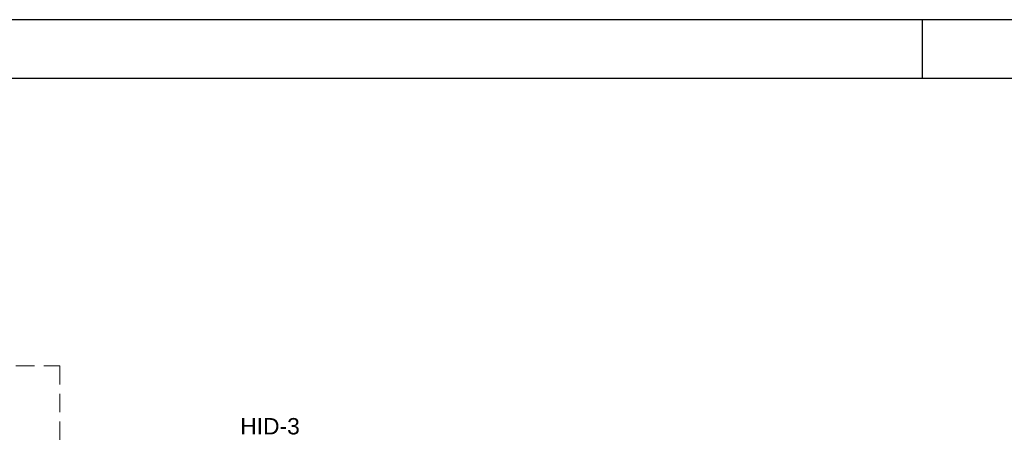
# Model space of a CAD drawing. Header units: millimetres. Extents: x 567 to 934, y -1 to 364.
# Tile 503 of 656: x 766 to 783, y 51 to 58. Entities that reach past the tile are written whole.
import ezdxf

# ---------------------------------------------------------------- set-up
doc = ezdxf.new("R2010")
doc.units = ezdxf.units.MM
doc.header["$MEASUREMENT"] = 0
doc.linetypes.add('HIDDEN2', pattern=[0.47625, 0.3175, -0.15875])
doc.linetypes.add('NULL', pattern=[0])
doc.layers.get('0').update_dxf_attribs({"lineweight": 18})
doc.layers.add('DI-Detalhes', color=1, linetype='HIDDEN2', lineweight=9)
doc.layers.add('Textos', color=7, linetype='Continuous', lineweight=9)
doc.layers.add('FOLHA_PADRÃO', color=7, linetype='Continuous')
doc.styles.add('Arial', font='arial.ttf')

# ---------------------------------------------------------------- blocks, each defined once
blk = doc.blocks.new('A1EST. 1500')
at = {"layer": 'FOLHA_PADRÃO', "color": 1, "linetype": 'Continuous'}
for p, q in [((150.008, 59.4), (0, 59.4)), ((59.5, 59.4), (59.5, 58.4))]:
    blk.add_line(p, q, dxfattribs=at)
at = {"layer": 'FOLHA_PADRÃO', "color": 6, "linetype": 'Continuous'}
blk.add_lwpolyline([(149, 58.4), (149, 1), (1, 1), (1, 58.4), (149, 58.4)], dxfattribs=at)

msp = doc.modelspace()

# ---------------------------------------------------------------- linework, layer by layer
at = {"layer": 'DI-Detalhes'}
msp.add_lwpolyline([(760.027, 52.37), (766.973, 52.37), (766.973, 43.455), (760.027, 43.455), (760.027, 52.37)], dxfattribs=at)

# ---------------------------------------------------------------- block references
msp.add_blockref('A1EST. 1500', (722.249, -1.095))

# ---------------------------------------------------------------- texts
at = {"layer": 'Textos', "linetype": 'NULL', "insert": (770.573, 51.192), "char_height": 0.28, "width": 2.0428, "attachment_point": 8, "line_spacing_factor": 0.6, "style": 'Arial'}
msp.add_mtext('HID-3', dxfattribs=at)

doc.saveas('drawing.dxf')
